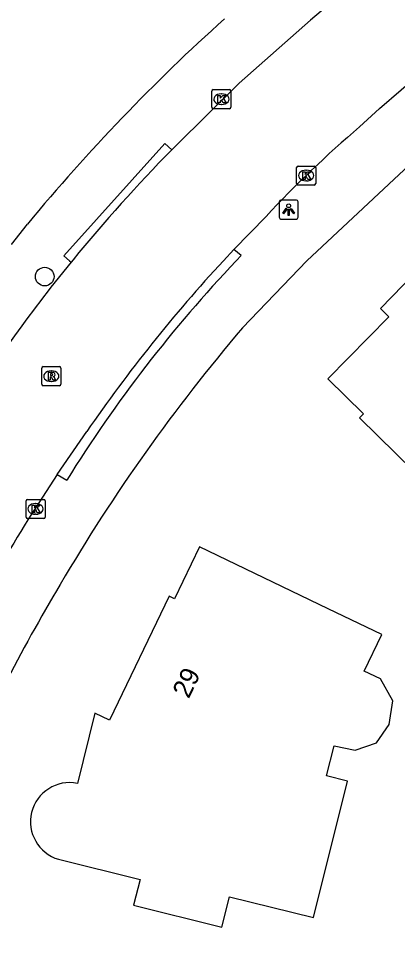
# Model space of a CAD drawing. Extents: x 161354 to 161876, y 382161 to 382804.
# Drawn here: x 161419.55 to 161439.43, y 382213.54 to 382262.72 of the extents above; entities that cross this region are included whole.
import ezdxf

# ---------------------------------------------------------------- set-up
doc = ezdxf.new("R2010")
doc.units = 0
for name, color, linetype in [('IMGEO_Boom', 7, 'Continuous'), ('IMGEO_Kolk', 7, 'Continuous'), ('IMGEO_Lichtpunt', 7, 'Continuous'), ('IMGEO_Pand', 7, 'Continuous'), ('IMGEO_Pand_nummerreeks', 7, 'Continuous'), ('IMGEO_Rijbaan_lokaal_open', 7, 'Continuous'), ('IMGEO_Rioolput', 7, 'Continuous'), ('IMGEO_Voetpad_open', 7, 'Continuous')]:
    doc.layers.add(name, color=color, linetype=linetype)

msp = doc.modelspace()

# ---------------------------------------------------------------- linework, layer by layer
at = {"layer": 'IMGEO_Boom'}
msp.add_circle((161420.911, 382249.164), 0.489, dxfattribs=at)
at = {"layer": 'IMGEO_Kolk'}
for p, q in [((161429.69, 382258.064), (161429.69, 382258.916)), ((161429.765, 382258.99), (161430.617, 382258.99)), ((161430.178, 382258.77), (161430.203, 382258.77)), ((161430.691, 382258.916), (161430.691, 382258.064)), ((161430.201, 382258.21), (161430.176, 382258.21)), ((161430.617, 382257.99), (161429.765, 382257.99)), ((161434.143, 382254.05), (161434.143, 382254.902)), ((161434.218, 382254.976), (161435.07, 382254.976)), ((161435.144, 382254.902), (161435.144, 382254.05)), ((161434.631, 382254.756), (161434.656, 382254.756)), ((161435.07, 382253.976), (161434.218, 382253.976)), ((161434.654, 382254.196), (161434.629, 382254.196)), ((161419.93, 382236.523), (161419.93, 382237.375)), ((161420.005, 382237.449), (161420.857, 382237.449)), ((161420.418, 382237.229), (161420.443, 382237.229)), ((161420.931, 382237.375), (161420.931, 382236.523)), ((161420.441, 382236.669), (161420.416, 382236.669)), ((161420.857, 382236.449), (161420.005, 382236.449))]:
    msp.add_line(p, q, dxfattribs=at)
for points in [[(161429.69, 382258.064), (161429.69, 382258.916)], [(161429.765, 382258.99), (161430.617, 382258.99)], [(161430.691, 382258.916), (161430.691, 382258.064)], [(161430.011, 382258.69), (161430.134, 382258.69), (161430.134, 382258.539), (161430.264, 382258.69), (161430.428, 382258.69), (161430.282, 382258.539), (161430.435, 382258.29), (161430.283, 382258.29), (161430.198, 382258.454), (161430.134, 382258.387), (161430.134, 382258.29), (161430.011, 382258.29), (161430.011, 382258.69)], [(161430.617, 382257.99), (161429.765, 382257.99)], [(161434.143, 382254.05), (161434.143, 382254.902)], [(161434.218, 382254.976), (161435.07, 382254.976)], [(161435.144, 382254.902), (161435.144, 382254.05)], [(161434.464, 382254.676), (161434.587, 382254.676), (161434.587, 382254.525), (161434.717, 382254.676), (161434.881, 382254.676), (161434.735, 382254.525), (161434.888, 382254.276), (161434.736, 382254.276), (161434.651, 382254.44), (161434.587, 382254.373), (161434.587, 382254.276), (161434.464, 382254.276), (161434.464, 382254.676)], [(161435.07, 382253.976), (161434.218, 382253.976)], [(161419.93, 382236.523), (161419.93, 382237.375)], [(161420.005, 382237.449), (161420.857, 382237.449)], [(161420.251, 382237.149), (161420.374, 382237.149), (161420.374, 382236.998), (161420.504, 382237.149), (161420.668, 382237.149), (161420.522, 382236.998), (161420.675, 382236.749), (161420.523, 382236.749), (161420.438, 382236.913), (161420.374, 382236.846), (161420.374, 382236.749), (161420.251, 382236.749), (161420.251, 382237.149)], [(161420.931, 382237.375), (161420.931, 382236.523)], [(161420.857, 382236.449), (161420.005, 382236.449)]]:
    msp.add_lwpolyline(points, dxfattribs=at)
for centre, start, end in [((161429.767, 382258.914), 91.552, 178.448), ((161429.767, 382258.914), 91.552, 178.448), ((161430.615, 382258.914), 1.552, 88.448), ((161430.615, 382258.914), 1.552, 88.448), ((161429.767, 382258.066), 181.552, 268.448), ((161429.767, 382258.066), 181.552, 268.448), ((161430.615, 382258.066), 271.552, 358.448), ((161430.615, 382258.066), 271.552, 358.448), ((161434.22, 382254.9), 91.552, 178.448), ((161434.22, 382254.9), 91.552, 178.448), ((161435.068, 382254.9), 1.552, 88.448), ((161435.068, 382254.9), 1.552, 88.448), ((161434.22, 382254.052), 181.552, 268.448), ((161434.22, 382254.052), 181.552, 268.448), ((161435.068, 382254.052), 271.552, 358.448), ((161435.068, 382254.052), 271.552, 358.448), ((161420.007, 382237.373), 91.552, 178.448), ((161420.007, 382237.373), 91.552, 178.448), ((161420.855, 382237.373), 1.552, 88.448), ((161420.855, 382237.373), 1.552, 88.448), ((161420.007, 382236.525), 181.552, 268.448), ((161420.007, 382236.525), 181.552, 268.448), ((161420.855, 382236.525), 271.552, 358.448), ((161420.855, 382236.525), 271.552, 358.448)]:
    msp.add_arc(centre, 0.0765, start, end, dxfattribs=at)
for centre, major_axis, ratio, start_param, end_param in [((161430.177, 382258.49), (-0.387, 0.002), 0.722429, 4.712389, 7.853982), ((161430.202, 382258.49), (-0.39, 0.002), 0.717154, 1.570796, 4.712389), ((161434.63, 382254.476), (-0.387, 0.002), 0.722429, 4.712389, 7.853982), ((161434.655, 382254.476), (-0.39, 0.002), 0.717154, 1.570796, 4.712389), ((161420.417, 382236.949), (-0.387, 0.002), 0.722429, 4.712389, 7.853982), ((161420.442, 382236.949), (-0.39, 0.002), 0.717154, 1.570796, 4.712389)]:
    msp.add_ellipse(centre, major_axis=major_axis, ratio=ratio, start_param=start_param, end_param=end_param, dxfattribs=at)
at = {"layer": 'IMGEO_Lichtpunt'}
for p, q in [((161433.226, 382253.088), (161433.226, 382252.281)), ((161433.226, 382253.088), (161433.226, 382252.281)), ((161434.128, 382253.183), (161433.32, 382253.183)), ((161434.128, 382253.183), (161433.32, 382253.183)), ((161434.222, 382252.281), (161434.222, 382253.088)), ((161434.222, 382252.281), (161434.222, 382253.088)), ((161433.32, 382252.187), (161434.128, 382252.187)), ((161433.32, 382252.187), (161434.128, 382252.187))]:
    msp.add_line(p, q, dxfattribs=at)
for points in [[(161433.6, 382252.752), (161433.639, 382252.724), (161433.451, 382252.462), (161433.413, 382252.489), (161433.6, 382252.752)], [(161433.702, 382252.704), (161433.749, 382252.704), (161433.749, 382252.382), (161433.702, 382252.382), (161433.702, 382252.704)], [(161433.812, 382252.724), (161433.85, 382252.751), (161434.037, 382252.489), (161433.998, 382252.461), (161433.812, 382252.724)]]:
    msp.add_lwpolyline(points, dxfattribs=at)
msp.add_circle((161433.725, 382252.886), 0.0994, dxfattribs=at)
for centre, start, end in [((161433.32, 382253.088), 90, 180), ((161433.32, 382253.088), 90, 180), ((161434.128, 382253.088), 0, 90), ((161434.128, 382253.088), 0, 90), ((161433.32, 382252.281), 180, 270), ((161433.32, 382252.281), 180, 270), ((161434.128, 382252.281), 270, 0), ((161434.128, 382252.281), 270, 360)]:
    msp.add_arc(centre, 0.0946, start, end, dxfattribs=at)
at = {"layer": 'IMGEO_Pand'}
for points in [[(161448.936, 382229.455), (161448.963, 382231.58), (161445.96, 382234.517), (161448.03, 382236.632), (161446.864, 382237.771), (161449.8, 382240.772), (161441.188, 382249.2), (161440.835, 382248.84), (161440.343, 382249.322), (161438.55, 382247.491), (161438.994, 382247.056), (161435.79, 382243.781), (161437.657, 382241.954), (161437.441, 382241.734), (161442.21, 382237.067), (161439.89, 382234.697), (161442.119, 382232.914)], [(161421.642, 382218.531), (161425.917, 382217.468), (161425.58, 382216.116), (161430.219, 382214.962), (161430.616, 382216.559), (161435.026, 382215.462), (161436.812, 382222.644), (161435.717, 382222.918), (161436.111, 382224.5), (161437.219, 382224.274), (161438.34, 382224.661), (161438.998, 382225.624), (161439.188, 382226.852), (161438.547, 382228.011), (161437.691, 382228.423), (161438.615, 382230.342), (161435.805, 382231.694), (161429.046, 382234.948), (161427.731, 382232.219), (161427.444, 382232.357), (161424.312, 382225.85), (161423.548, 382226.218), (161422.628, 382222.521)]]:
    msp.add_lwpolyline(points, dxfattribs=at)
msp.add_arc((161422.22, 382220.505), 2.057, 78.5567, 253.6819, dxfattribs=at)
at = {"layer": 'IMGEO_Rijbaan_lokaal_open'}
for points in [[(161444.034, 382270.665), (161436.549, 382264.08), (161434.865, 382262.644), (161431.117, 382259.326), (161427.809, 382256.063), (161427.585, 382255.834)], [(161437.449, 382257.041), (161438.498, 382257.995), (161445.33, 382263.909)], [(161430.846, 382250.59), (161432.54, 382252.33)], [(161430.295, 382250), (161430.846, 382250.59)], [(161422.294, 382249.922), (161421.227, 382248.599)], [(161422.4, 382250.051), (161422.294, 382249.922)], [(161421.57, 382238.767), (161423.12, 382241.014)]]:
    msp.add_lwpolyline(points, dxfattribs=at)
for centre, radius, start, end in [((161477.877, 382210.001), 62.026, 130.67683, 136.96496), ((161493.914, 382191.148), 92.649, 135.71847, 140.52314), ((161488.694, 382196.013), 79.53, 137.24812, 145.53965), ((161517.936, 382174.44), 121.87, 142.51818, 147.29443), ((161494.857, 382189.87), 88.101, 146.28893, 153.7076)]:
    msp.add_arc(centre, radius, start, end, dxfattribs=at)
at = {"layer": 'IMGEO_Rioolput'}
for p, q in [((161420.756, 382243.503), (161420.756, 382244.355)), ((161420.831, 382244.429), (161421.683, 382244.429)), ((161421.244, 382244.209), (161421.269, 382244.209)), ((161421.757, 382244.355), (161421.757, 382243.503)), ((161421.267, 382243.649), (161421.242, 382243.649)), ((161421.683, 382243.429), (161420.831, 382243.429))]:
    msp.add_line(p, q, dxfattribs=at)
for points in [[(161420.756, 382243.503), (161420.756, 382244.355)], [(161420.831, 382244.429), (161421.683, 382244.429)], [(161421.345, 382244.127), (161421.093, 382244.129), (161421.093, 382243.729)], [(161421.271, 382244.048), (161421.217, 382244.048), (161421.217, 382243.967)], [(161421.217, 382243.967), (161421.269, 382243.967)], [(161421.757, 382244.355), (161421.757, 382243.503)], [(161421.093, 382243.729), (161421.217, 382243.729), (161421.217, 382243.891), (161421.228, 382243.891)], [(161421.275, 382243.862), (161421.346, 382243.729), (161421.486, 382243.729), (161421.421, 382243.855)], [(161421.683, 382243.429), (161420.831, 382243.429)]]:
    msp.add_lwpolyline(points, dxfattribs=at)
for centre, radius, start, end in [((161420.833, 382244.353), 0.0765, 91.552, 178.448), ((161420.833, 382244.353), 0.0765, 91.552, 178.448), ((161421.253, 382244.156), 0.19, 274.7715, 282.9687), ((161421.277, 382243.952), 0.0964, 77.0061, 93.1865), ((161421.291, 382244.009), 0.0378, 276.6634, 79.6772), ((161421.344, 382244.017), 0.109, 350.3612, 89.416), ((161421.342, 382244.017), 0.112, 277.5842, 350.9817), ((161421.681, 382244.353), 0.0765, 1.552, 88.448), ((161421.681, 382244.353), 0.0765, 1.552, 88.448), ((161420.833, 382243.505), 0.0765, 181.552, 268.448), ((161420.833, 382243.505), 0.0765, 181.552, 268.448), ((161421.227, 382243.838), 0.0533, 26.0293, 88.6989), ((161421.326, 382243.802), 0.108, 29.5134, 73.7905), ((161421.681, 382243.505), 0.0765, 271.552, 358.448), ((161421.681, 382243.505), 0.0765, 271.552, 358.448)]:
    msp.add_arc(centre, radius, start, end, dxfattribs=at)
for centre, major_axis, ratio, start_param, end_param in [((161421.243, 382243.929), (-0.387, 0.002), 0.722429, 4.712389, 7.853982), ((161421.268, 382243.929), (-0.39, 0.002), 0.717154, 1.570796, 4.712389)]:
    msp.add_ellipse(centre, major_axis=major_axis, ratio=ratio, start_param=start_param, end_param=end_param, dxfattribs=at)
at = {"layer": 'IMGEO_Voetpad_open'}
for points in [[(161489.742, 382297.254), (161478.663, 382288.406), (161466.13, 382277.891), (161441.144, 382256.043), (161434.673, 382250), (161431.306, 382246.471)], [(161427.585, 382255.834), (161427.213, 382256.167), (161421.922, 382250.255), (161422.207, 382250), (161422.294, 382249.922)], [(161419.161, 382250.858), (161420.005, 382251.925)], [(161430.972, 382250), (161431.235, 382250.277), (161430.846, 382250.59)], [(161421.57, 382238.767), (161422.067, 382238.456)]]:
    msp.add_lwpolyline(points, dxfattribs=at)
for centre, radius, start, end in [((161498.813, 382186.718), 102.287, 132.0104, 140.39531), ((161483.289, 382200.436), 72.067, 136.54798, 148.15909), ((161502.432, 382185.846), 93.458, 139.55691, 149.7147), ((161495.014, 382188.877), 85.531, 148.96217, 157.1248), ((161422.737, 382218.488), 8.15, 181.2145, 253.1763)]:
    msp.add_arc(centre, radius, start, end, dxfattribs=at)

# ---------------------------------------------------------------- texts
at = {"layer": 'IMGEO_Pand_nummerreeks'}
msp.add_text('29', height=1, rotation=64.2972, dxfattribs=at).set_placement((161428.475, 382226.936))

doc.saveas('drawing.dxf')
